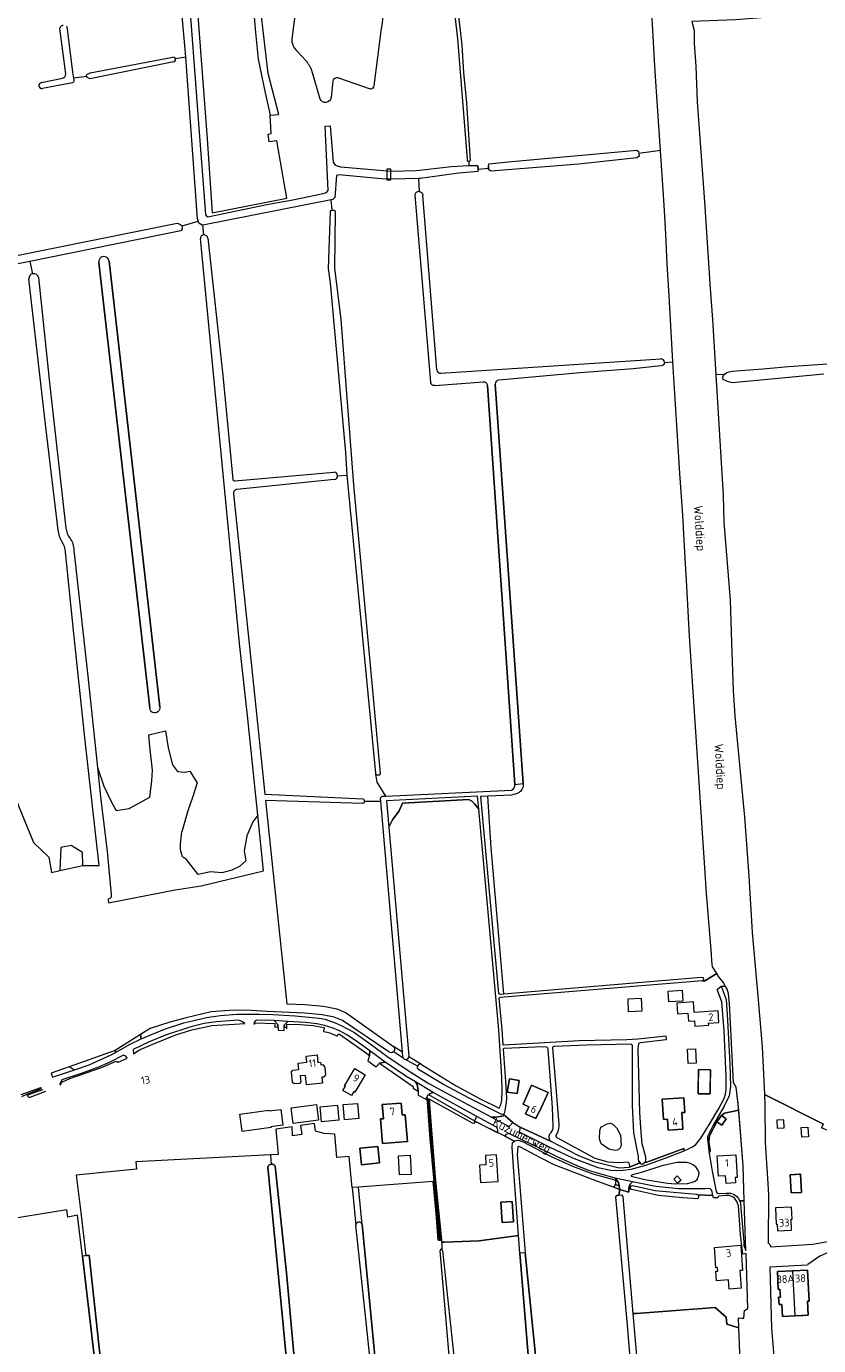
# Model space of a CAD drawing. Header units: metres. Extents: x 209813 to 223847, y 571801 to 587119.
# Tile 487 of 656: x 216771 to 217179, y 581128 to 581809. Entities that reach past the tile are written whole.
import ezdxf
from ezdxf.enums import TextEntityAlignment as Align

# ---------------------------------------------------------------- set-up
doc = ezdxf.new("R2010")
doc.units = ezdxf.units.M
for name, color, linetype, lineweight in [('B-RO-GK-BESCHOEIING-G', 8, 'GK-BESCHOEIING', 0), ('B-RO-GR-BEPLANTING_CULTUUR_BOSPLANTSOEN-GV', 8, 'Continuous', 0), ('B-RO-GR-BEPLANTING_CULTUUR_HEESTERS-GV', 8, 'Continuous', 0), ('B-RO-GR-BOUWLAND-GV', 8, 'Continuous', 0), ('B-RO-GR-GRAS-GV', 8, 'Continuous', 0), ('B-RO-GR-GROENVOORZIENING-GV', 8, 'Continuous', 0), ('B-RO-KW-KUNSTWERK_DEK-GV', 8, 'Continuous', 0), ('B-RO-OG-BEBOUWING-GV', 8, 'Continuous', 0), ('B-RO-OG-BEBOUWING-T18', 8, 'Continuous', 0), ('B-RO-OG-TERREIN_CULTUURSCHEIDING-GV', 8, 'Continuous', 0), ('B-RO-OG-TERREIN_ERF-GV', 8, 'Continuous', 0), ('B-RO-OG-TOPOGRAFIE-T18', 8, 'Continuous', 0), ('B-RO-OG-WATER_GREPPEL-GV', 8, 'Continuous', 0), ('B-RO-OG-WEG-GV', 8, 'Continuous', 0), ('B-RO-VH-VERHARDING_BETONSTRAATSTEEN-GV', 8, 'Continuous', 0), ('B-RO-VH-VERHARDING_PUIN-GV', 8, 'Continuous', 0)]:
    doc.layers.add(name, color=color, linetype=linetype, lineweight=lineweight)
doc.styles.add('NLCS-ISO-M200-T18', font='txt', dxfattribs={"height": 0.36})
doc.linetypes.add('GK-BESCHOEIING', pattern='A,30,-5,[1,NLCS.shx,S=1,R=0,X=0,Y=0],-5', length=40)

msp = doc.modelspace()

# ---------------------------------------------------------------- linework, layer by layer
at = {"layer": 'B-RO-GK-BESCHOEIING-G', "flags": 128}
for points in [[(217003.826, 581735.048), (217003.697, 581736.332)], [(217003.878, 581734.538), (217003.826, 581735.048)], [(217009.135, 581736.772), (217009.208, 581735.576)], [(217009.208, 581735.576), (217009.256, 581734.787)], [(216899.039, 581292.768), (216899.035, 581292.435)], [(216899.052, 581293.735), (216899.039, 581292.768)], [(216905.219, 581292.584), (216905.208, 581293.365)], [(216905.23, 581291.814), (216905.219, 581292.584)], [(216924.324, 581291.24), (216924.207, 581290.718)], [(216924.465, 581291.872), (216924.324, 581291.24)], [(217140.94, 581203.128), (217140.36, 581221.205), (217137.909, 581253.511), (217136.764, 581261.691)], [(216771.541, 581257.717), (216779.583, 581260.446)], [(216772.313, 581256.193), (216771.541, 581257.717)], [(216780.845, 581259.471), (216772.313, 581256.193)], [(217081.611, 581222.131), (217081.82, 581220.858)], [(217086.732, 581223.531), (217087.32, 581222.662)], [(217087.32, 581222.662), (217087.608, 581222.236)], [(217141.76, 581177.592), (217140.94, 581203.128)], [(217139.815, 581142.697), (217140.805, 581142.605), (217141.179, 581146.633), (217142.864, 581147.587), (217142.004, 581176.002)], [(217137.977, 581142.827), (217139.815, 581142.697)]]:
    msp.add_lwpolyline(points, dxfattribs=at)
at = {"layer": 'B-RO-GR-BEPLANTING_CULTUUR_BOSPLANTSOEN-GV', "flags": 128}
msp.add_lwpolyline([(216957.824, 581395.814), (216959.72, 581399.492), (216963.127, 581404.222), (216964.858, 581408.097), (216999.044, 581409.984), (217000.665, 581409.15), (217001.988, 581407.827), (217004.192, 581405.047), (217003.584, 581411.762), (216956.645, 581409.378)], close=True, dxfattribs=at)
at = {"layer": 'B-RO-GR-BEPLANTING_CULTUUR_HEESTERS-GV', "flags": 128}
msp.add_lwpolyline([(217141.76, 581177.592), (217140.94, 581203.128), (217138.605, 581203.053), (217139.018, 581202.174), (217139.248, 581199.187), (217140.771, 581182.059), (217140.845, 581180.167)], close=True, dxfattribs=at)
at = {"layer": 'B-RO-GR-BOUWLAND-GV', "flags": 128}
msp.add_lwpolyline([(217084.21, 581097.833), (217080.575, 581140.949), (217074.84, 581205.205), (217075.457, 581206.1), (217076.401, 581206.112), (217076.91, 581208.928), (217065.079, 581213.216), (217043.075, 581221.723), (217035.927, 581225.224), (217025.708, 581230.873), (217024.894, 581231.122), (217024.597, 581231.132), (217024.265, 581230.991), (217023.984, 581227.022), (217025.536, 581208.455), (217028.084, 581176.314), (217038.577, 581072.355)], dxfattribs=at)
at = {"layer": 'B-RO-GR-GRAS-GV', "flags": 128}
for points in [[(216901.028, 581763.157), (216895.564, 581784.334), (216892.072, 581815.344), (216886.78, 581882.442), (216882.999, 581881.847), (216883.75, 581870.727), (216888.97, 581807.206), (216890.475, 581791.772), (216894.014, 581774.393), (216896.618, 581762.821)], [(217014.303, 581310.085), (217015, 581309.701), (217017.062, 581309.866), (217010.563, 581385.178), (217008.771, 581411.71), (217005.112, 581411.523)], [(216800.068, 581376.084), (216799.962, 581382.751), (216794.035, 581386.244), (216788.744, 581385.291), (216788.156, 581373.441)], [(217081.82, 581220.858), (217081.742, 581220.473), (217087.32, 581222.662), (217086.732, 581223.531), (217086.573, 581224.529), (217086.56, 581225.997), (217084.016, 581238.211), (217083.364, 581252.402), (217083.364, 581283.168), (217083.096, 581283.56), (217082.539, 581283.849), (217059.68, 581283.428), (217043.157, 581282.76), (217042.762, 581282.641), (217042.494, 581282.496), (217042.345, 581282.357), (217042.227, 581282.191), (217042.145, 581282.005), (217042.103, 581281.806), (217043.54, 581265.734), (217045.413, 581242.52), (217045.392, 581241.448), (217045.264, 581240.383), (217045.03, 581239.336), (217044.694, 581238.317), (217044.131, 581237.197), (217044.032, 581237.034), (217043.968, 581236.855), (217043.94, 581236.667), (217043.95, 581236.478), (217043.996, 581236.293), (217044.078, 581236.122), (217044.26, 581235.903), (217044.414, 581235.791), (217064.053, 581225.099), (217070.738, 581223.186), (217076.135, 581222.863), (217081.211, 581223.286), (217081.611, 581222.131)], [(217071.267, 581229.794), (217067.212, 581232.562), (217066.335, 581235.026), (217066.618, 581239.359), (217067.157, 581241.135), (217070.31, 581242.81), (217071.874, 581243.158), (217073.437, 581242.55), (217075.343, 581240.607), (217077.219, 581236.922), (217077.644, 581231.642), (217076.644, 581229.974), (217075.515, 581229.204), (217074.457, 581229.065)], [(216818.137, 581041.331), (216809.311, 581093.973), (216799.891, 581174.606), (216797.27, 581195.801), (216792.306, 581194.781), (216791.782, 581198.543), (216755.836, 581192.7), (216758.664, 581175.854), (216760.281, 581162.226), (216763.334, 581142.058), (216766.965, 581113.689), (216769.829, 581089.09), (216775.787, 581047.6), (216777.985, 581033.78), (216778.468, 581032.638), (216779.053, 581032.486), (216793.051, 581035.213), (216809.991, 581038.251), (216809.672, 581039.436)], [(217138.128, 581137.662), (217132.09, 581139.521), (217131.755, 581143.205), (217126.058, 581148.176), (217085.433, 581144.99), (217083.629, 581145.008), (217090.141, 581069.938), (217091.079, 581069.023), (217137.117, 581071.085), (217140.03, 581071.087), (217140.752, 581072.955)]]:
    msp.add_lwpolyline(points, close=True, dxfattribs=at)
for points in [[(216853.134, 581792.707), (216852.835, 581796.844), (216847.232, 581859.079), (216846.589, 581870.656), (216847.053, 581871.758), (216848.279, 581872.447), (216849.487, 581872.654), (216849.855, 581872.425)], [(216854.22, 581871.81), (216850.833, 581871.817), (216851.237, 581870.46), (216858.013, 581781.662), (216859.89, 581756.289), (216863.072, 581714.079), (216863.301, 581711.52), (216863.971, 581710.613), (216864.575, 581710.394), (216895.701, 581716.924), (216908.368, 581719.236), (216923.949, 581722.507), (216925.757, 581723), (216926.59, 581724.037), (216924.994, 581757.171), (216927.614, 581757.392), (216929.194, 581738.641), (216930.213, 581737.112), (216932.856, 581736.138), (216959.247, 581733.9), (216972.114, 581734.397), (216990.108, 581736.343), (216999.115, 581736.903)], [(216854.22, 581871.81), (216854.485, 581871.497), (216854.697, 581868.046), (216856.834, 581840.001), (216859.369, 581814.126), (216864.176, 581750.728), (216866.738, 581712.54), (216905.204, 581719.994), (216900.101, 581749.619), (216896.212, 581749.143), (216895.577, 581753.033), (216897.085, 581753.35), (216896.618, 581762.821)], [(217097.822, 581744.556), (217097.455, 581749.678), (217095.461, 581780.144), (217094.815, 581791.018), (217093.665, 581809.796), (217092.949, 581822.246), (217091.605, 581843.462), (217090.473, 581863.143)], [(216998.964, 581739.048), (216998.722, 581739.036), (216998.285, 581739.363), (216998.289, 581740.255), (216993.46, 581802.29), (216991.031, 581823.22), (216991.247, 581831.151), (216990.142, 581845.227), (216988.802, 581854.612)], [(216991.037, 581851.438), (216992.105, 581843.504), (216993.253, 581818.403), (216995.351, 581798.866), (216996.36, 581784.787), (216997.926, 581769.138), (216999.789, 581739.437), (216999.421, 581739.071), (216998.964, 581739.048), (216999.115, 581736.903), (217003.304, 581736.989), (217003.697, 581736.332), (217003.826, 581735.048), (217009.208, 581735.576), (217009.135, 581736.772), (217009.348, 581737.713), (217019.367, 581738.765), (217085.689, 581744.855), (217086.484, 581744.074), (217086.594, 581743.173)], [(216907.918, 581802.122), (216910.327, 581821.03)], [(217189.807, 581816.05), (217136.562, 581811.996), (217113.998, 581811.095), (217115.144, 581806.508), (217115.134, 581799.83), (217115.992, 581788.162), (217116.7, 581769.692), (217120.534, 581718.108), (217123.458, 581673.577), (217124.711, 581657.528), (217126.426, 581628.918)], [(216791.24, 581784.121), (216788.209, 581807.509), (216788.331, 581807.932), (216788.405, 581808.119), (216788.498, 581808.298), (216788.608, 581808.467), (216788.875, 581808.769), (216789.195, 581809.012), (216789.372, 581809.109), (216789.557, 581809.189), (216789.946, 581809.291)], [(216791.631, 581808.798), (216791.868, 581808.565), (216794.774, 581785.08), (216795.276, 581781.905)], [(216953.927, 581807.582), (216950.157, 581777.971)], [(216802.227, 581782.743), (216802.017, 581783.209), (216802.162, 581783.834), (216803.854, 581784.716), (216846.535, 581792.683)], [(216851.366, 581705.76), (216859.488, 581708.263), (216859.143, 581709.426), (216853.134, 581792.707), (216847.91, 581791.851)], [(216915.271, 581790.878), (216910.417, 581796.06)], [(216846.967, 581790.382), (216803.75, 581781.509), (216802.451, 581782.246), (216802.227, 581782.743), (216795.276, 581781.905), (216795.471, 581780.674)], [(216922.381, 581771.155), (216918.181, 581785.828)], [(216778.721, 581779.616), (216789.662, 581781.905)], [(216794.687, 581779.539), (216793.98, 581779.392), (216779.355, 581776.574)], [(216928.953, 581780.552), (216928.059, 581771.939)], [(216948.346, 581776.243), (216931.467, 581782.062)], [(217099.926, 581635.405), (217104.244, 581635.724), (217103.265, 581651.348), (217102.048, 581672.588), (217101.31, 581686.055), (217100.503, 581701.453), (217100.054, 581710.675), (217099.36, 581721.804), (217098.373, 581736.872), (217097.822, 581744.556), (217086.594, 581743.173), (217086.766, 581741.756), (217085.663, 581740.873), (217055.714, 581737.656), (217010.386, 581734.066), (217009.256, 581734.787), (217009.208, 581735.576)], [(216973.029, 581730.22), (216959.941, 581729.923), (216953.984, 581730.063), (216932.033, 581732.01), (216930.773, 581731.758), (216930.01, 581720.412), (216928.957, 581719.344), (216928.096, 581719.174)], [(217003.826, 581735.048), (217003.878, 581734.538), (217003.609, 581733.888), (216993.927, 581732.915), (216973.894, 581730.24), (216973.029, 581730.22), (216973.382, 581723.526)], [(216928.686, 581713.911), (216928.096, 581719.174), (216861.881, 581706.13)], [(216935.575, 581589.018), (216927.803, 581676.424), (216926.75, 581683.803), (216927.684, 581713.235), (216928.252, 581713.911), (216929.776, 581713.911)], [(216929.776, 581713.911), (216930.073, 581713.077), (216929.816, 581683.977), (216933.033, 581657.526), (216939.606, 581572.249), (216953.301, 581423.414), (216952.845, 581422.64), (216951.499, 581422.535), (216951.072, 581423.146)], [(216719.024, 581681.078), (216848.721, 581707.19), (216850.145, 581706.732), (216851.366, 581705.76)], [(216851.366, 581705.76), (216851.342, 581704.286), (216850.586, 581703.212), (216772.796, 581687.442), (216774.06, 581681.049)], [(216859.822, 581707.139), (216859.488, 581708.263)], [(216862.401, 581701.141), (216861.881, 581706.13), (216861.585, 581706.072), (216859.822, 581707.139)], [(216890.267, 581401.916), (216884.902, 581453.322), (216880.803, 581490.499), (216861.336, 581693.983), (216860.659, 581699.092)], [(216864.498, 581699.405), (216872.316, 581628.657), (216877.361, 581575.235)], [(216772.796, 581687.442), (216765.025, 581685.867), (216740.646, 581680.739), (216724.018, 581677.529), (216721.43, 581677.109), (216752.065, 581441.785), (216756.57, 581441.912), (216761.65, 581425.296), (216766.553, 581407.593), (216774.668, 581387.937), (216782.499, 581380.317), (216783.981, 581372.379), (216788.156, 581373.441)], [(216834.59, 581457.05), (216834.28, 581460.406), (216808.255, 581686.926)], [(216813.611, 581687.637), (216839.725, 581457.766)], [(216787.449, 581548.82), (216780.99, 581602.003), (216772.241, 581678.455)], [(216777.262, 581679.193), (216783.047, 581623.329), (216791.332, 581549.959)], [(216984.648, 581629.772), (217097.976, 581637.208)], [(217017.062, 581309.866), (217039.31, 581311.65), (217118.724, 581318.405), (217119.783, 581318.202), (217119.926, 581317.313), (217119.531, 581316.523), (217120.635, 581316.523), (217126.837, 581320.301), (217124.648, 581323.836), (217124.249, 581326.798), (217124.169, 581330.327), (217121.523, 581361.725), (217112.767, 581494.297), (217111.364, 581520.035), (217110.438, 581537.592), (217109.34, 581556.546), (217107.871, 581578.17), (217106.596, 581597.557), (217105.32, 581616.41), (217104.244, 581635.724)], [(217130.735, 581629.131), (217132.071, 581630.238), (217133.295, 581630.569), (217134.828, 581630.841), (217150.541, 581632.042), (217163.725, 581633.198), (217211.77, 581636.576)], [(217098.262, 581633.596), (217083.763, 581632.086), (217056.367, 581629.929), (217014.486, 581626.316)], [(217182.091, 581629.299), (217135.017, 581624.917), (217132.402, 581625.542), (217130.153, 581626.633), (217129.92, 581627.422), (217129.955, 581627.857), (217130.285, 581628.75), (217130.735, 581629.131), (217126.426, 581628.918), (217130.151, 581566.746), (217130.551, 581552.954), (217133.75, 581512.853), (217134.367, 581491.014), (217135.354, 581466.194), (217136.105, 581453.168), (217138.528, 581427.918), (217141.153, 581400.841), (217143.449, 581370.559), (217145.16, 581341.436), (217148.208, 581306.814), (217150.218, 581282.573), (217151.429, 581257.949), (217181.794, 581242.728)], [(217022.817, 581417.788), (217008.697, 581623.454)], [(217012.663, 581624.184), (217027.091, 581418.348)], [(216931.435, 581576.956), (216936.402, 581577.332), (216935.575, 581589.018)], [(216878.454, 581574.332), (216884.392, 581574.912), (216929.465, 581578.716)], [(216929.714, 581575.054), (216879.49, 581569.875)], [(216951.072, 581423.146), (216951.063, 581423.544), (216936.402, 581577.332)], [(216877.704, 581567.666), (216889.648, 581454.232), (216893.973, 581412.795), (216944.354, 581410.293)], [(216795.525, 581495.57), (216791.186, 581537.513)], [(216795.522, 581538.581), (216802.656, 581473.676), (216807.677, 581426.495), (216810.942, 581416.988), (216815.043, 581408.389), (216817.292, 581404.42), (216824.039, 581405.479), (216834.622, 581411.3), (216835.681, 581419.634), (216835.945, 581425.19), (216834.622, 581437.361), (216834.093, 581443.447), (216842.692, 581445.431), (216844.147, 581436.7), (216846.264, 581427.836), (216848.91, 581424.397), (216852.746, 581424.132), (216855.167, 581424.58), (216858.964, 581418.576), (216856.847, 581411.564), (216854.202, 581404.156), (216851.159, 581393.44)], [(216800.068, 581376.084), (216808.429, 581375.978), (216801.084, 581441.8), (216795.525, 581495.57)], [(216807.677, 581426.495), (216809.277, 581411.461), (216812.615, 581383.28), (216814.641, 581361.04), (216814.753, 581360.554), (216814.625, 581359.615), (216813.974, 581358.97), (216813.074, 581358.599), (216813.365, 581356.78), (216847.753, 581363.456), (216861.098, 581365.604), (216893.264, 581373.205), (216890.267, 581401.916), (216887.671, 581398.467), (216884.629, 581391.324), (216883.174, 581383.518), (216884.1, 581378.491), (216880.792, 581375.449), (216876.956, 581373.596), (216871.664, 581372.141), (216865.843, 581372.67), (216859.493, 581371.347), (216853.54, 581379.02), (216851.423, 581380.476), (216850.365, 581384.048), (216850.365, 581387.223), (216851.159, 581393.44)], [(216954.564, 581411.71), (216956.349, 581411.793), (216951.848, 581418.894), (216951.072, 581423.146)], [(216956.349, 581411.793), (217021.023, 581414.813)], [(217021.012, 581412.336), (217008.771, 581411.71)], [(216944.241, 581408.016), (216894.308, 581409.585), (216905.249, 581304.77)], [(216945.354, 581409.102), (216953.645, 581409.239), (216953.549, 581410.346)], [(216964.895, 581279.798), (216953.645, 581409.239)], [(216974.66, 581273.38), (216992.572, 581262.438), (217004.838, 581255.758), (217014.633, 581250.893), (217015.537, 581252.532), (217015.972, 581255.034), (217016.281, 581259.929), (217016.097, 581266.855), (217014.497, 581291.321), (217004.192, 581405.047), (217001.988, 581407.827), (217000.665, 581409.15), (216999.044, 581409.984), (216964.858, 581408.097), (216963.127, 581404.222), (216959.72, 581399.492), (216957.824, 581395.814), (216968.089, 581277.729), (216968.104, 581277.38)], [(216905.249, 581304.77), (216914.536, 581304.388), (216924.188, 581303.562), (216930.95, 581302.09), (216935.839, 581300.123), (216960.207, 581282.659)], [(216964.895, 581279.798), (216960.207, 581282.659)], [(216960.337, 581280.037), (216965.276, 581276.774)], [(216965.101, 581277.43), (216964.895, 581279.798)], [(216966.478, 581275.984), (216967.105, 581275.572), (216972.673, 581272.487)], [(216974.66, 581273.38), (216968.104, 581277.38)], [(216938.843, 581210.006), (216938.367, 581215.021), (216937.369, 581225.941), (216931.091, 581225.472), (216929.906, 581237.485), (216924.476, 581237.775), (216919.978, 581238.966), (216919.449, 581242.934), (216912.228, 581241.875), (216912.967, 581237.378), (216908.204, 581236.717), (216907.989, 581241.253), (216899.605, 581240.024), (216900.822, 581226.962)], [(216900.822, 581226.962), (216896.788, 581226.755), (216897.209, 581222.065), (216897.411, 581222.077), (216897.614, 581222.068), (216897.814, 581222.039), (216898.011, 581221.99), (216898.202, 581221.921), (216898.385, 581221.833), (216898.558, 581221.728), (216898.72, 581221.606), (216898.868, 581221.468), (216899.002, 581221.316), (216899.241, 581220.984), (216904.98, 581165.986), (216911.648, 581093.901), (216913.208, 581082.492), (216911.573, 581082.225)], [(216896.788, 581226.755), (216827.36, 581223.19), (216827.675, 581219.518), (216796.66, 581216.268), (216799.136, 581197.035), (216801.708, 581174.818), (216803.304, 581175.024), (216810.614, 581108.443)], [(216907.576, 581093.556), (216902.954, 581142.833), (216895.432, 581220.536), (216895.614, 581220.954), (216895.713, 581221.131), (216895.962, 581221.451), (216896.109, 581221.59), (216896.441, 581221.822), (216896.623, 581221.911), (216897.009, 581222.034), (216897.209, 581222.065)], [(216944.015, 581190.88), (216942.149, 581210.251), (216938.843, 581210.006), (216940.875, 581190.57)], [(216985.052, 581181.829), (216984.964, 581182.998), (216984.424, 581182.639), (216983.617, 581182.611), (216983.204, 581183.051), (216982.168, 581196.665), (216980.595, 581213.095), (216942.149, 581210.251)], [(216951.307, 581091.443), (216945.904, 581142.282), (216940.875, 581190.57)], [(216944.015, 581190.88), (216951.728, 581110.643), (216952.209, 581105.95), (216953.046, 581091.638)], [(217036.138, 581065.629), (217035.991, 581067.161), (217029.78, 581121.491), (217025.35, 581176.136), (217024.65, 581185.19), (217004.38, 581182.477), (216986.549, 581181.766), (216985.052, 581181.829), (216985.198, 581178.085)], [(216991.353, 581095.602), (216984.2, 581177.327)], [(216985.556, 581177.487), (216994.18, 581095.71)]]:
    msp.add_lwpolyline(points, dxfattribs=at)
at = {"layer": 'B-RO-GR-GRAS-GV'}
for points in [[(216954.741, 581819.964, -0.0573272), (216953.927, 581807.582)], [(216910.417, 581796.06, -0.2077448), (216907.918, 581802.122)], [(216918.181, 581785.828, 0.0522664), (216915.271, 581790.878)], [(216789.662, 581781.905, 0.392448), (216791.24, 581784.121)], [(216795.471, 581780.674, -0.4005771), (216794.687, 581779.539)], [(216931.467, 581782.062, 0.3893566), (216928.953, 581780.552)], [(216950.157, 581777.971, -0.3478939), (216948.346, 581776.243)], [(216928.059, 581771.939, -0.7557899), (216922.381, 581771.155)], [(216973.382, 581723.526, -0.3676899), (216975.288, 581721.69)], [(217099.926, 581635.405, -0.3908057), (217098.262, 581633.596)], [(216982.521, 581631.632, 0.4135371), (216984.648, 581629.772)], [(216981.456, 581623.411, -0.4167528), (216979.309, 581625.272)], [(217008.697, 581623.454, 0.4162171), (217006.55, 581625.311)], [(217014.486, 581626.316, 0.4093653), (217012.663, 581624.184)], [(216877.361, 581575.235, 0.4156903), (216878.454, 581574.332)], [(216879.49, 581569.875, 0.4163998), (216877.704, 581567.666)], [(216789.257, 581543.088, -0.0896657), (216787.449, 581548.82)], [(216791.332, 581549.959, 0.1316371), (216793.509, 581544.678)], [(216791.186, 581537.513, 0.1332688), (216789.257, 581543.088)], [(216793.509, 581544.678, -0.1449974), (216795.522, 581538.581)], [(216839.725, 581457.766, -1.0582094), (216834.59, 581457.05)], [(217021.023, 581414.813, 0.3290263), (217022.817, 581417.788)], [(217027.091, 581418.348, -0.4493945), (217021.895, 581412.639)], [(216953.549, 581410.346, -0.4032506), (216954.564, 581411.71)], [(217021.895, 581412.639, -0.1951641), (217021.012, 581412.336)], [(216960.207, 581282.659, -0.369894), (216960.496, 581280.24)], [(216965.276, 581276.774, -0.1143264), (216965.101, 581277.43)], [(216940.875, 581190.57, -0.1977995), (216941.328, 581191.684)]]:
    msp.add_lwpolyline(points, format="xyb", dxfattribs=at)
for centre, radius, start, end in [((216846.781, 581791.539), 1.171, 279.131914, 104.095814), ((216779.014, 581778.089), 1.554, 100.875858, 280.74932), ((216862.581, 581699.224), 1.926, 5.398846, 183.346494), ((216774.784, 581678.609), 2.546, 13.270279, 183.346494), ((216929.602, 581576.885), 1.835, 273.512906, 92.636658), ((216944.212, 581409.159), 1.143, 271.437543, 81.177502), ((216966.601, 581277.479), 1.5, 265.311443, 355.233833), ((216974.082, 581272.011), 1.486, 67.114025, 160.428183), ((216984.868, 581177.482), 0.688, 0.455984, 194.80565)]:
    msp.add_arc(centre, radius, start, end, dxfattribs=at)
at = {"layer": 'B-RO-GR-GROENVOORZIENING-GV', "flags": 128}
msp.add_lwpolyline([(217073.71, 581210.232), (217076.91, 581208.928), (217076.504, 581210.864), (217075.975, 581211.004), (217074.484, 581211.528), (217074.457, 581211.321)], close=True, dxfattribs=at)
at = {"layer": 'B-RO-KW-KUNSTWERK_DEK-GV', "flags": 128}
msp.add_lwpolyline([(216956.698, 581734.965), (216956.698, 581729.479), (216958.922, 581729.479), (216958.922, 581735.042)], close=True, dxfattribs=at)
at = {"layer": 'B-RO-OG-BEBOUWING-GV', "flags": 128}
for points in [[(217106.22, 581305.09), (217106.6, 581299.5), (217111.977, 581299.855), (217112.247, 581295.743), (217115.331, 581295.946), (217115.515, 581293.141), (217122.711, 581293.614), (217122.643, 581294.642), (217127.973, 581294.992), (217127.57, 581301.12), (217115.153, 581300.3), (217114.8, 581305.64)], [(217117.332, 581262.645), (217117.286, 581258.355), (217123.406, 581258.29), (217123.542, 581270.712), (217117.423, 581270.778)], [(217018.878, 581259.207), (217023.958, 581258.43), (217024.999, 581265.24), (217019.919, 581266.017)], [(217033.631, 581245.567), (217035.268, 581249.218), (217035.546, 581249.093), (217039.919, 581258.954), (217031.344, 581262.757), (217026.971, 581252.896), (217029.973, 581251.561), (217028.336, 581247.909)], [(217109.937, 581248.687), (217110.382, 581248.714), (217109.916, 581256.194), (217098.72, 581255.495), (217099.366, 581245.109), (217101.426, 581245.234), (217101.766, 581239.602), (217109.349, 581240.066), (217108.825, 581248.618)], [(216954.524, 581251.593), (216955.039, 581245.457), (216953.532, 581245.333), (216954.596, 581232.655), (216967.359, 581233.705), (216966.198, 581247.54), (216964.753, 581247.421), (216964.243, 581253.519), (216954.432, 581252.712)], [(217126.91, 581243.838), (217129.428, 581242.116), (217131.72, 581245.466), (217129.203, 581247.189)], [(217157.789, 581244.73), (217158.03, 581240.572), (217161.599, 581240.779), (217161.358, 581244.937)], [(216942.931, 581230.25), (216943.767, 581221.755), (216952.917, 581222.656), (216952.081, 581231.151)], [(217005.054, 581212.582), (217014.093, 581213.097), (217013.338, 581226.825), (217007.557, 581226.515), (217007.82, 581221.754), (217004.557, 581221.579)], [(217169.54, 581216.848), (217164.655, 581216.561), (217165.206, 581207.169), (217170.49, 581207.479), (217169.939, 581216.871)], [(217015.623, 581202.368), (217016.297, 581191.916), (217022.012, 581192.285), (217021.338, 581202.737)], [(217157.166, 581199.548), (217157.534, 581191.128), (217158.04, 581191.15), (217158.191, 581187.707), (217165.381, 581188.022), (217165.132, 581193.717), (217165.648, 581193.739), (217165.378, 581199.908)], [(217171.435, 581144.058), (217173.938, 581144.18), (217173.591, 581151.309), (217174.417, 581151.349), (217173.638, 581167.373), (217165.89, 581166.997), (217167.017, 581143.843)]]:
    msp.add_lwpolyline(points, close=True, dxfattribs=at)
msp.add_lwpolyline([(217165.89, 581166.997), (217158.089, 581166.617), (217158.534, 581157.461), (217159.418, 581157.504), (217159.617, 581153.416), (217158.733, 581153.373), (217158.915, 581149.631), (217160.432, 581149.705), (217160.732, 581143.537), (217167.017, 581143.843)], dxfattribs=at)
at = {"layer": 'B-RO-OG-TERREIN_CULTUURSCHEIDING-GV', "flags": 128}
for points in [[(217083.437, 581216.525), (217082.995, 581216.372), (217082.761, 581216.105), (217082.676, 581215.849), (217089.769, 581214.148), (217101.453, 581212.248), (217105.561, 581211.945), (217111.752, 581212.061), (217114.286, 581212.697), (217115.659, 581213.284), (217116.687, 581214.17), (217117.155, 581215.076), (217117.558, 581216.26), (217117.681, 581217.529), (217117.028, 581219.117), (217116.01, 581220.66), (217114.522, 581221.706), (217113.315, 581222.324), (217111.162, 581222.851), (217108.603, 581222.968), (217106.368, 581222.849), (217098.571, 581221.199), (217088.525, 581217.969)], [(217104.623, 581214.337), (217106.477, 581216.017), (217108.456, 581213.806), (217106.58, 581212.239)]]:
    msp.add_lwpolyline(points, close=True, dxfattribs=at)
at = {"layer": 'B-RO-OG-TERREIN_ERF-GV', "flags": 128}
for points in [[(217119.531, 581316.523), (217081.799, 581313.483), (217015.158, 581308.022), (217014.521, 581307.67), (217015.991, 581291.449), (217016.577, 581283.616), (217016.84, 581283.543), (217056.16, 581285.829), (217080.438, 581286.324), (217086.261, 581286.577), (217100.54, 581288.21), (217100.778, 581286.124), (217087.502, 581284.606), (217086.517, 581284.157), (217086.222, 581281.528), (217086.955, 581248.697), (217087.63, 581238.366), (217088.148, 581232.757), (217090.099, 581225.823), (217090.157, 581224.502), (217089.908, 581223.054), (217090.73, 581223.024), (217109.855, 581230.069), (217109.986, 581228.968), (217112.332, 581229.866), (217114.326, 581230.993), (217116.062, 581232.141), (217118.584, 581235.357), (217123.085, 581242.667), (217127.818, 581250.795), (217130.631, 581255.947), (217131.352, 581258.079), (217131.728, 581260.317), (217131.695, 581267.197), (217130.699, 581290.734), (217129.489, 581305.705), (217126.988, 581312.013), (217129.134, 581313.836), (217131.419, 581313.569), (217130.083, 581315.821), (217127.769, 581318.755), (217126.837, 581320.301), (217120.635, 581316.523)], [(217101.812, 581311.208), (217108.974, 581311.658), (217109.322, 581306.12), (217102.16, 581305.67)], [(217081.084, 581307.284), (217087.924, 581307.566), (217088.201, 581300.857), (217081.361, 581300.575)], [(217111.766, 581281.303), (217115.941, 581281.45), (217116.201, 581274.043), (217112.026, 581273.896)], [(216907.712, 581269.666), (216908.317, 581270.496), (216911.385, 581270.787), (216911.066, 581274.148), (216915.462, 581274.565), (216915.16, 581277.75), (216920.79, 581278.35), (216921.23, 581274.52), (216922.54, 581274.67), (216922.679, 581273.312), (216923.782, 581273.426), (216924.902, 581271.845), (216925.141, 581268.148), (216924.492, 581266.956), (216923.34, 581266.837), (216923.66, 581263.71), (216915.34, 581262.96), (216914.886, 581267.753), (216912.152, 581267.494), (216912.435, 581264.502), (216911.684, 581263.546), (216909.012, 581263.48), (216908.078, 581264.084)], [(216939.71, 581259.48), (216938.488, 581257.425), (216934.176, 581260.002), (216935.463, 581262.166), (216935.012, 581262.435), (216940.318, 581271.359), (216945.664, 581268.165), (216940.292, 581259.132)], [(217123.452, 581262.58), (217123.406, 581258.29), (217117.286, 581258.355), (217117.423, 581270.778), (217123.542, 581270.712)], [(217024.999, 581265.24), (217023.958, 581258.43), (217018.878, 581259.207), (217019.919, 581266.017)], [(217035.268, 581249.218), (217033.631, 581245.567), (217028.336, 581247.909), (217029.973, 581251.561), (217026.971, 581252.896), (217031.344, 581262.757), (217039.919, 581258.954), (217035.546, 581249.093)], [(216978.569, 581255.545), (216979.381, 581244.004), (216981.723, 581215.239), (216984.964, 581182.998), (216985.052, 581181.829), (216986.549, 581181.766), (217004.38, 581182.477), (217024.65, 581185.19), (217023.37, 581201.729), (217022.156, 581218.201), (217021.384, 581230.782), (217021.541, 581233.138), (217022.612, 581233.803), (217017.557, 581236.387), (217001.978, 581244.277), (217002.12, 581243.742), (217001.536, 581242.97), (217000.867, 581243.167)], [(217108.994, 581245.868), (217109.349, 581240.066), (217101.766, 581239.602), (217101.426, 581245.234), (217099.366, 581245.109), (217098.72, 581255.495), (217109.916, 581256.194), (217110.382, 581248.714), (217108.825, 581248.618)], [(217203.709, 581214.942), (217200.599, 581236.695), (217183.208, 581239.766), (217180.889, 581240.752), (217181.794, 581242.728), (217151.429, 581257.949), (217151.696, 581252.523), (217151.854, 581233.174), (217152.486, 581222.557), (217152.932, 581214.776), (217153.511, 581206.265), (217153.335, 581181.101), (217153.497, 581181.25), (217154.116, 581180.577), (217154.751, 581179.422), (217176.424, 581180.844), (217190.666, 581183.289), (217201.971, 581184.097), (217207.39, 581184.116), (217206.894, 581194.447), (217206.775, 581199.734), (217204.385, 581215.047)], [(216895.92, 581249.83), (216895.97, 581249.46), (216902.138, 581250.275), (216903.234, 581242.121), (216897.05, 581241.29), (216897.1, 581240.91), (216882.15, 581238.94), (216880.99, 581247.81)], [(216908.553, 581243.003), (216907.474, 581251.031), (216920.502, 581252.783), (216921.582, 581244.756)], [(216932.09, 581244.72), (216923.09, 581243.93), (216922.368, 581251.601), (216931.42, 581252.38)], [(216942.38, 581245.485), (216935.015, 581244.837), (216934.321, 581252.723), (216941.686, 581253.371)], [(216953.532, 581245.333), (216955.039, 581245.457), (216954.432, 581252.712), (216964.243, 581253.519), (216964.753, 581247.421), (216966.198, 581247.54), (216967.359, 581233.705), (216954.596, 581232.655)], [(217129.203, 581247.189), (217131.72, 581245.466), (217129.428, 581242.116), (217126.91, 581243.838), (217123.329, 581237.05), (217122.962, 581235.581), (217122.828, 581233.344), (217123.396, 581228.903), (217122.977, 581227.754), (217124.471, 581218.379), (217126.477, 581207.961), (217127.126, 581207.148), (217128.074, 581206.873), (217131.62, 581207.083), (217133.985, 581207.03), (217135.752, 581206.351), (217137.111, 581205.433), (217137.954, 581204.383), (217138.605, 581203.053), (217140.94, 581203.128), (217140.36, 581221.205), (217138.182, 581249.916), (217130.824, 581248.366)], [(217170.349, 581240.86), (217173.746, 581241.061), (217174.039, 581236.11), (217170.642, 581235.909)], [(216952.917, 581222.656), (216943.767, 581221.755), (216942.931, 581230.25), (216952.081, 581231.151)], [(217127.062, 581226.276), (217136.643, 581226.891), (217137.393, 581215.195), (217136.395, 581215.131), (217136.571, 581212.387), (217131.596, 581212.072), (217131.341, 581216.047), (217127.733, 581215.816)], [(216969.29, 581216.739), (216963.323, 581216.458), (216962.854, 581226.396), (216968.821, 581226.678)], [(217164.91, 581216.576), (217169.939, 581216.871), (217170.49, 581207.479), (217165.206, 581207.169), (217164.655, 581216.561)], [(217081.451, 581209.481), (217081.481, 581207.633), (217076.91, 581208.928), (217076.401, 581206.112), (217077.799, 581206.13), (217078.407, 581205.205), (217083.629, 581145.008), (217085.433, 581144.99), (217126.058, 581148.176), (217131.755, 581143.205), (217132.09, 581139.521), (217138.128, 581137.662), (217137.977, 581142.827), (217140.805, 581142.605), (217141.179, 581146.633), (217142.864, 581147.587), (217142.004, 581176.002), (217140.315, 581175.634), (217139.15, 581185.682), (217138.019, 581200.54), (217137.151, 581202.691), (217136.002, 581204.474), (217135.002, 581205.249), (217133.305, 581205.838), (217131.649, 581205.916), (217127.66, 581205.561), (217127.377, 581204.696), (217125.087, 581204.696), (217124.812, 581205.916), (217117.132, 581206.199), (217117.369, 581206.052), (217117.424, 581204.826), (217117.002, 581204.22), (217109.181, 581204.693), (217096.792, 581205.868), (217082.9, 581208.887), (217082.703, 581209.132)], [(217022.012, 581192.285), (217016.297, 581191.916), (217015.623, 581202.368), (217021.338, 581202.737)], [(217126.43, 581168.622), (217125.75, 581178.998), (217139.275, 581180.317), (217140.145, 581167.224), (217138.787, 581167.135), (217139.384, 581158.02), (217133.22, 581157.616), (217132.913, 581162.314), (217126.729, 581161.91), (217126.406, 581166.831), (217127.407, 581166.897), (217127.29, 581168.679)], [(217167.017, 581143.843), (217160.732, 581143.537), (217160.432, 581149.705), (217158.915, 581149.631), (217158.733, 581153.373), (217159.617, 581153.416), (217159.418, 581157.504), (217158.534, 581157.461), (217158.089, 581166.617), (217173.638, 581167.373), (217174.417, 581151.349), (217173.591, 581151.309), (217173.938, 581144.18)]]:
    msp.add_lwpolyline(points, close=True, dxfattribs=at)
for points in [[(217041.427, 581233.651), (217041.197, 581233.889), (217040.993, 581234.15), (217040.817, 581234.43), (217040.671, 581234.727), (217040.557, 581235.037), (217040.475, 581235.357), (217040.426, 581235.685), (217040.412, 581236.015), (217040.432, 581236.345), (217040.486, 581236.672), (217040.573, 581236.991), (217040.693, 581237.299), (217040.844, 581237.593), (217041.025, 581237.871), (217041.418, 581238.312), (217041.761, 581238.794), (217042.049, 581239.311), (217042.279, 581239.856), (217042.447, 581240.423), (217042.552, 581241.004), (217042.593, 581241.594), (217042.223, 581251.263), (217039.849, 581281.207), (217039.86, 581281.407), (217039.831, 581281.606), (217039.717, 581281.884), (217039.598, 581282.046), (217039.367, 581282.237), (217039.185, 581282.323), (217038.991, 581282.373), (217037.346, 581282.525), (217017.062, 581281.704), (217016.733, 581281.526), (217017.995, 581264.647), (217018.467, 581256.071), (217018.348, 581253.942), (217017.553, 581249.466), (217017.225, 581248.219)], [(217016.77, 581247.809), (217021.66, 581243.424), (217025.527, 581241.078), (217041.427, 581233.651)], [(217218.972, 581103.702), (217217.371, 581149.384), (217220.975, 581149.679), (217220.811, 581152.686), (217235.046, 581153.258), (217234.12, 581171.911), (217221.905, 581175.029), (217217.926, 581175.461), (217217.004, 581175.447), (217216.956, 581179.794), (217202.338, 581179.39), (217192.43, 581178.697), (217187.832, 581178.008), (217180.001, 581174.53), (217173.83, 581170.33), (217173.568, 581169.872), (217154.142, 581168.927), (217155.133, 581137.517), (217158.447, 581095.842), (217171.048, 581096.708), (217186.88, 581098.288), (217187.984, 581098.359)]]:
    msp.add_lwpolyline(points, dxfattribs=at)
at = {"layer": 'B-RO-OG-TERREIN_ERF-GV'}
msp.add_lwpolyline([(217017.225, 581248.219, -0.135315), (217016.77, 581247.809)], format="xyb", dxfattribs=at)
at = {"layer": 'B-RO-OG-WATER_GREPPEL-GV'}
for points in [[(216973.382, 581723.526, 0.4245571), (216971.21, 581721.544)], [(216813.611, 581687.637, 0.9958047), (216808.255, 581686.926)], [(217099.926, 581635.405, 0.4361936), (217097.976, 581637.208)], [(216944.015, 581190.88, 0.6033398), (216941.328, 581191.684)]]:
    msp.add_lwpolyline(points, format="xyb", dxfattribs=at)
at = {"layer": 'B-RO-OG-WATER_GREPPEL-GV', "flags": 128}
for points in [[(216971.21, 581721.544), (216979.309, 581625.272)], [(216982.521, 581631.632), (216975.288, 581721.69)], [(216808.255, 581686.926), (216834.28, 581460.406), (216834.59, 581457.05)], [(216839.725, 581457.766), (216813.611, 581687.637)], [(216981.456, 581623.411), (217006.55, 581625.311)], [(217008.697, 581623.454), (217022.817, 581417.788), (217027.091, 581418.348), (217012.663, 581624.184)], [(216911.648, 581093.901), (216904.98, 581165.986), (216899.241, 581220.984), (216899.002, 581221.316), (216898.868, 581221.468), (216898.72, 581221.606), (216898.558, 581221.728), (216898.385, 581221.833), (216898.202, 581221.921), (216898.011, 581221.99), (216897.814, 581222.039), (216897.614, 581222.068), (216897.411, 581222.077), (216897.209, 581222.065), (216897.009, 581222.034), (216896.623, 581221.911), (216896.441, 581221.822), (216896.109, 581221.59), (216895.962, 581221.451), (216895.713, 581221.131), (216895.614, 581220.954), (216895.432, 581220.536), (216902.954, 581142.833), (216907.576, 581093.556)], [(216951.728, 581110.643), (216944.015, 581190.88)], [(217055.135, 580909.927), (217054.979, 580912.577), (217041.823, 581040.592), (217038.577, 581072.355), (217028.084, 581176.314), (217025.35, 581176.136), (217029.78, 581121.491), (217035.991, 581067.161), (217036.262, 581064.341)]]:
    msp.add_lwpolyline(points, dxfattribs=at)
for points in [[(216978.128, 581255.761), (216977.243, 581256.193), (216977.543, 581254.036), (216978.922, 581235.041), (216982.591, 581196.701), (216983.616, 581183.232), (216983.795, 581183.042), (216984.289, 581183.06), (216984.516, 581183.21), (216981.3, 581215.2), (216978.958, 581243.972)], [(216799.891, 581174.606), (216809.311, 581093.973), (216818.137, 581041.331), (216819.688, 581041.879), (216810.614, 581108.443), (216803.304, 581175.024)]]:
    msp.add_lwpolyline(points, close=True, dxfattribs=at)
at = {"layer": 'B-RO-OG-WEG-GV', "flags": 128}
for points in [[(217122.977, 581227.754), (217123.396, 581228.903), (217122.828, 581233.344), (217122.962, 581235.581), (217123.329, 581237.05), (217126.91, 581243.838), (217129.203, 581247.189), (217130.824, 581248.366), (217138.182, 581249.916), (217136.764, 581261.691), (217135.429, 581264.119), (217133.404, 581304.851), (217132.822, 581309.793), (217132.164, 581312.327), (217131.419, 581313.569), (217129.134, 581313.836), (217131.655, 581306.868), (217132.35, 581296.267), (217133.641, 581273.677), (217133.998, 581262.134), (217133.184, 581257.207), (217130.672, 581251.991), (217124.979, 581242.203), (217122.062, 581236.32), (217122.026, 581234.836)], [(216880.246, 581296.271), (216869.034, 581295.487), (216862.623, 581294.548), (216855.802, 581292.887), (216842.144, 581288.404), (216833.941, 581284.932), (216825.957, 581281.094), (216826.207, 581278.869), (216829.025, 581280.728), (216836.101, 581283.933), (216848.072, 581288.738), (216856.228, 581291.256), (216866.523, 581293.486), (216878.193, 581294.197), (216883.616, 581294.579), (216882.898, 581295.118), (216882.002, 581295.633)], [(216888.224, 581294.264), (216889.275, 581294.965), (216899.084, 581294.629), (216899.039, 581292.768), (216900.634, 581292.72), (216900.596, 581293.956), (216898.702, 581296.061), (216889.635, 581296.31), (216889.12, 581295.967), (216888.586, 581295.338)], [(216947.949, 581280.503), (216940.714, 581285.766), (216936.14, 581288.744), (216932.312, 581290.842), (216929.052, 581292.189), (216924.59, 581293.593), (216920.763, 581294.407), (216914.93, 581294.978), (216905.725, 581295.636), (216903.943, 581293.603), (216903.898, 581292.623), (216905.219, 581292.584), (216905.161, 581294.227), (216912.232, 581293.95), (216918.767, 581293.513), (216924.466, 581292.449), (216924.465, 581291.872), (216924.207, 581290.718), (216924.122, 581290.498), (216926.086, 581290.124), (216927.252, 581289.776), (216929.476, 581288.827), (216931.107, 581287.941), (216931.686, 581289.014), (216932.439, 581288.968), (216943.84, 581280.923), (216947.763, 581278.07)], [(216788.814, 581263.187), (216788.934, 581263.751), (216789.666, 581264.557), (216793.467, 581266.141), (216809.646, 581271.905), (216817.274, 581275.159), (216817.917, 581274.754), (216818.022, 581274.363), (216822.992, 581276.673), (216822.225, 581277.684), (216821.129, 581278.16), (216813.69, 581274.357), (216807.245, 581271.686), (216799.221, 581268.718), (216789.24, 581265.43), (216788.268, 581263.281), (216788.259, 581262.991)], [(216793.027, 581272.183), (216795.712, 581270.683), (216803.318, 581273.237), (216814.775, 581278.38), (216816.977, 581279.618), (216816.811, 581280.566)], [(216952.965, 581274.148), (216970.33, 581262.13), (216970.4, 581261.224), (216972.97, 581259.581), (216972.983, 581260.175), (216972.454, 581263.03), (216971.518, 581264.403), (216966.497, 581267.421), (216955.938, 581274.604)], [(217001.94, 581244.417), (217003.176, 581246.671), (216980.682, 581259.008), (216979.561, 581258.634), (216978.173, 581257.857)], [(217024.931, 581238.733), (217027.307, 581237.452), (217040.496, 581231.044), (217052.435, 581225.34), (217065.617, 581220.287), (217072.245, 581218.965), (217075.407, 581218.765), (217078.437, 581218.887), (217082.649, 581219.467), (217090.292, 581221.525), (217100.294, 581225.185), (217109.986, 581228.968), (217109.855, 581230.069), (217090.73, 581223.024), (217089.908, 581223.054), (217088.518, 581221.839), (217087.608, 581222.236), (217087.32, 581222.662), (217081.742, 581220.473), (217081.62, 581220.283), (217076.505, 581219.897), (217063.435, 581223.142), (217055.406, 581226.506), (217041.427, 581233.651), (217025.527, 581241.078)], [(217074.405, 581214.868), (217061.174, 581218.632), (217054.862, 581221.246), (217044.628, 581225.797), (217034.09, 581230.927), (217021.44, 581237.015), (217019.651, 581237.918), (217018.121, 581237.393), (217017.557, 581236.387), (217022.612, 581233.803), (217023.378, 581234.278), (217024.231, 581234.42), (217026.726, 581233.647), (217037.182, 581228.139), (217041.892, 581225.775), (217052.466, 581220.928), (217063.037, 581216.96), (217073.524, 581214.065), (217074.739, 581213.415), (217074.484, 581211.528), (217075.975, 581211.004), (217076.504, 581210.864), (217076.162, 581212.496)], [(217083.328, 581212.858), (217082.115, 581211.685), (217081.446, 581209.765), (217081.451, 581209.481), (217082.703, 581209.132), (217082.347, 581209.574), (217082.575, 581210.843), (217083.336, 581211.079), (217095.17, 581208.472), (217104.477, 581207.588), (217116.453, 581206.621), (217117.132, 581206.199), (217124.812, 581205.916), (217124.393, 581207.779), (217123.871, 581209.002), (217123.59, 581209.302), (217122.6, 581209.534), (217120.902, 581209.353), (217107.143, 581209.222), (217095.398, 581210.541)]]:
    msp.add_lwpolyline(points, close=True, dxfattribs=at)
for points in [[(216957.738, 581279.874), (216933.924, 581296.044), (216929.619, 581297.775), (216923.521, 581299.101), (216914.257, 581299.894), (216895.066, 581300.683), (216884.103, 581301.495), (216875.606, 581301.241), (216866.241, 581300.594), (216853.324, 581297.545), (216844.998, 581295.197), (216834.838, 581291.992), (216829.821, 581288.812), (216830.206, 581286.609)], [(216830.206, 581286.609), (216842.121, 581291.545), (216852.096, 581294.961), (216863.803, 581297.691), (216870.97, 581298.688), (216879.531, 581299.295), (216890.807, 581299.347), (216898.059, 581299.16), (216909.517, 581298.533), (216921.874, 581297.328), (216924.792, 581296.767), (216930.097, 581294.949), (216933.214, 581293.587), (216939.727, 581289.997), (216948.702, 581283.68), (216956.75, 581277.718), (216968.33, 581269.972), (216978.505, 581263.639), (216991.159, 581256.734), (217001.398, 581251.237), (217010.805, 581246.286), (217012.932, 581246.266), (217015.235, 581246.6), (217016.904, 581247), (217017.304, 581247.37), (217016.77, 581247.809)], [(217015.681, 581247.846), (216999.239, 581256.081), (216986.043, 581263.148), (216973.103, 581270.895)], [(216768.686, 581256.915), (216771.285, 581258.183), (216778.725, 581261.047), (216778.196, 581261.425), (216768.131, 581257.751)], [(217001.94, 581244.417), (217014.07, 581238.153), (217014.004, 581239.779), (217013.25, 581241.146), (217003.176, 581246.671)]]:
    msp.add_lwpolyline(points, dxfattribs=at)
at = {"layer": 'B-RO-OG-WEG-GV'}
for points in [[(216960.337, 581280.037, -0.4081023), (216957.738, 581279.874)], [(216966.478, 581275.984, -0.2553125), (216965.276, 581276.774)], [(216973.103, 581270.895, -0.305709), (216972.673, 581272.487)], [(217016.77, 581247.809, -0.2617494), (217015.681, 581247.846)]]:
    msp.add_lwpolyline(points, format="xyb", dxfattribs=at)
at = {"layer": 'B-RO-VH-VERHARDING_BETONSTRAATSTEEN-GV', "flags": 128}
for points in [[(216905.725, 581295.636), (216898.702, 581296.061), (216900.596, 581293.956), (216900.684, 581291.119), (216903.819, 581290.908), (216903.943, 581293.603)], [(216829.821, 581288.812), (216816.811, 581280.566), (216816.977, 581279.618), (216824.57, 581283.841), (216830.206, 581286.609)], [(216955.938, 581274.604), (216947.949, 581280.503), (216947.763, 581278.07), (216946.982, 581275.314), (216951.32, 581272.139), (216951.616, 581272.631), (216952.965, 581274.148)], [(216795.712, 581270.683), (216793.027, 581272.183), (216783.693, 581268.893), (216784.379, 581266.885)]]:
    msp.add_lwpolyline(points, close=True, dxfattribs=at)
at = {"layer": 'B-RO-VH-VERHARDING_PUIN-GV', "flags": 128}
for points in [[(216976.937, 581255.603), (216978.081, 581257.806), (216979.561, 581258.634), (216980.682, 581259.008), (216971.518, 581264.403), (216972.454, 581263.03), (216972.983, 581260.175), (216972.93, 581257.603)], [(217017.304, 581247.37), (217016.904, 581247), (217015.235, 581246.6), (217012.932, 581246.266), (217010.805, 581246.286), (217019.836, 581241.479), (217021.66, 581243.424)], [(217076.91, 581208.928), (217081.481, 581207.633), (217081.446, 581209.765), (217082.115, 581211.685), (217083.328, 581212.858), (217074.405, 581214.868), (217076.162, 581212.496)]]:
    msp.add_lwpolyline(points, close=True, dxfattribs=at)

# ---------------------------------------------------------------- texts
at = {"layer": 'B-RO-OG-BEBOUWING-T18', "style": 'NLCS-ISO-M200-T18'}
for s, rotation, p in [('2', 3.8, (217123.78, 581297.794)), ('11', 6.1, (216918.399, 581274.073)), ('13', 10.1, (216832.418, 581265.409)), ('9', 329.1, (216940.939, 581266.328)), ('7', 4.7, (216959.665, 581249.129)), ('6', 336.1, (217032.601, 581250.397)), ('4', 3.5, (217105.313, 581243.827)), ('5', 3.1, (217010.662, 581222.676)), ('1', 3.7, (217132.109, 581222.592)), ('33', 2.5, (217161.611, 581191.861)), ('3', 9.4, (217132.949, 581176.18)), ('38', 2.8, (217169.958, 581163.19)), ('38A', 2.8, (217162.184, 581162.812))]:
    msp.add_text(s, height=4, rotation=rotation, dxfattribs=at).set_placement(p, align=Align.MIDDLE)
at = {"layer": 'B-RO-OG-TOPOGRAFIE-T18', "style": 'NLCS-ISO-M200-T18'}
for s, rotation, p in [('Wolddiep', 274, (217117.37, 581549.809)), ('Wolddiep', 273.4, (217127.911, 581426.945)), ('Kuzumerweg', 333.3, (217026.097, 581236.238))]:
    msp.add_text(s, height=4.5, rotation=rotation, dxfattribs=at).set_placement(p, align=Align.MIDDLE)

doc.saveas('drawing.dxf')
